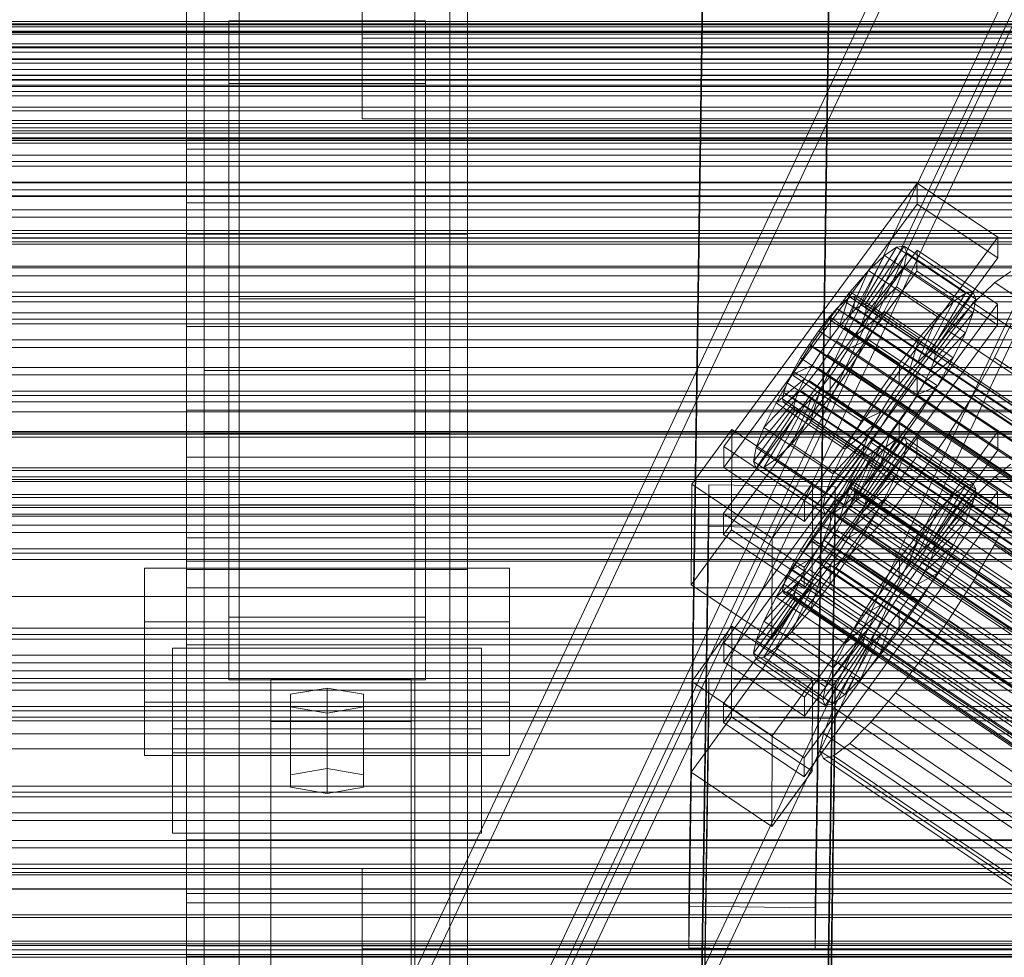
# Model space of a CAD drawing. Header units: millimetres. Extents: x -2233 to 61924, y -68080 to 6847.
# Tile 270 of 656: x -474 to -334, y -33150 to -33016. Entities that reach past the tile are written whole.
import ezdxf

# ---------------------------------------------------------------- set-up
doc = ezdxf.new("R2010")
doc.units = ezdxf.units.MM
for name, color, linetype, lineweight in [('frontal_C01', 7, 'Continuous', 0), ('frontal_C02', 7, 'Continuous', 0), ('frontal_C03', 7, 'Continuous', 0), ('frontal_C03-dry', 7, 'Continuous', 0), ('frontal_dosificador', 7, 'Continuous', 0), ('frontal_secador', 7, 'Continuous', 0)]:
    doc.layers.add(name, color=color, linetype=linetype, lineweight=lineweight)

msp = doc.modelspace()

# ---------------------------------------------------------------- linework, layer by layer
at = {"layer": 'frontal_C01'}
for p, q in [((-439.114, -33197.732), (-299.114, -32899.212)), ((-439.114, -33202.046), (-299.114, -32903.526)), ((-280.886, -32907.139), (-420.886, -33205.659)), ((-420.886, -33209.973), (-280.886, -32911.453)), ((-439.114, -33238.175), (-299.114, -32939.655)), ((-439.114, -33242.488), (-299.114, -32943.968)), ((-280.886, -32947.581), (-420.886, -33246.102)), ((-420.886, -33250.415), (-280.886, -32951.895)), ((-373.501, -33104.905), (-345.969, -33067.05)), ((-345.981, -33069.746), (-345.969, -33067.05)), ((-345.969, -33067.05), (-334.501, -33074.787)), ((-345.981, -33069.746), (-373.513, -33107.601)), ((-334.513, -33077.483), (-345.981, -33069.746)), ((-373.539, -33113.532), (-346.008, -33075.678)), ((-334.501, -33074.787), (-362.033, -33112.641)), ((-353.378, -33083.92), (-347.835, -33075.604)), ((-347.835, -33075.604), (-348.918, -33075.866)), ((-347.835, -33075.604), (-338.005, -33082.235)), ((-347.47, -33076.419), (-347.835, -33075.604)), ((-346.02, -33078.374), (-346.008, -33075.678)), ((-346.008, -33075.678), (-334.539, -33083.414)), ((-334.501, -33074.787), (-334.513, -33077.483)), ((-354.71, -33084.669), (-350.645, -33077.186)), ((-353.892, -33084.043), (-348.918, -33075.866)), ((-353.205, -33084.306), (-347.47, -33076.419)), ((-350.645, -33077.186), (-352.899, -33079.475)), ((-348.918, -33075.866), (-350.645, -33077.186)), ((-350.645, -33077.186), (-340.816, -33083.817)), ((-348.918, -33075.866), (-339.088, -33082.497)), ((-347.847, -33078.256), (-347.47, -33076.419)), ((-347.47, -33076.419), (-337.64, -33083.051)), ((-346.02, -33078.374), (-373.551, -33116.229)), ((-362.045, -33115.337), (-334.513, -33077.483)), ((-353.384, -33085.176), (-347.847, -33078.256)), ((-348.941, -33080.988), (-347.847, -33078.256)), ((-347.847, -33078.256), (-338.017, -33084.887)), ((-334.551, -33086.111), (-346.02, -33078.374)), ((-355.777, -33085.753), (-352.899, -33079.475)), ((-352.899, -33079.475), (-355.525, -33082.577)), ((-352.899, -33079.475), (-343.069, -33086.106)), ((-332.629, -33079.473), (-334.938, -33081.238)), ((-353.902, -33086.47), (-348.941, -33080.988)), ((-350.678, -33084.43), (-348.941, -33080.988)), ((-348.941, -33080.988), (-339.111, -33087.619)), ((-334.938, -33081.238), (-337.95, -33084.299)), ((-334.938, -33081.238), (-150.629, -33205.573)), ((-355.525, -33082.577), (-358.345, -33086.281)), ((-357.021, -33087.223), (-355.525, -33082.577)), ((-355.017, -33082.814), (-355.53, -33082.938)), ((-355.525, -33082.577), (-345.695, -33089.208)), ((-354.844, -33083.201), (-355.017, -33082.814)), ((-355.017, -33082.814), (-141.218, -33227.043)), ((-339.088, -33082.497), (-344.062, -33090.675)), ((-338.005, -33082.235), (-343.549, -33090.551)), ((-340.816, -33083.817), (-339.088, -33082.497)), ((-339.088, -33082.497), (-338.005, -33082.235)), ((-338.005, -33082.235), (-337.64, -33083.051)), ((-334.539, -33083.414), (-362.071, -33121.269)), ((-356.348, -33083.564), (-357.415, -33084.648)), ((-355.53, -33082.938), (-356.348, -33083.564)), ((-356.348, -33083.564), (-142.549, -33227.792)), ((-355.541, -33085.365), (-355.022, -33084.07)), ((-355.53, -33082.938), (-141.731, -33227.166)), ((-355.022, -33084.07), (-354.844, -33083.201)), ((-355.022, -33084.07), (-141.224, -33228.299)), ((-354.844, -33083.201), (-141.045, -33227.429)), ((-354.71, -33084.669), (-353.892, -33084.043)), ((-353.892, -33084.043), (-353.378, -33083.92)), ((-344.062, -33090.675), (-353.892, -33084.043)), ((-343.549, -33090.551), (-353.378, -33083.92)), ((-353.378, -33083.92), (-353.205, -33084.306)), ((-340.816, -33083.817), (-344.88, -33091.3)), ((-337.64, -33083.051), (-343.376, -33090.937)), ((-343.069, -33086.106), (-340.816, -33083.817)), ((-337.64, -33083.051), (-338.017, -33084.887)), ((-334.539, -33083.414), (-334.551, -33086.111)), ((-357.415, -33084.648), (-358.659, -33086.117)), ((-357.415, -33084.648), (-143.617, -33228.876)), ((-356.363, -33086.995), (-355.541, -33085.365)), ((-355.777, -33085.753), (-354.71, -33084.669)), ((-355.541, -33085.365), (-141.742, -33229.593)), ((-354.725, -33088.1), (-350.678, -33084.43)), ((-344.88, -33091.3), (-354.71, -33084.669)), ((-353.384, -33085.176), (-353.902, -33086.47)), ((-353.205, -33084.306), (-353.384, -33085.176)), ((-343.554, -33091.807), (-353.384, -33085.176)), ((-343.376, -33090.937), (-353.205, -33084.306)), ((-352.938, -33088.348), (-350.678, -33084.43)), ((-350.678, -33084.43), (-340.848, -33091.062)), ((-338.017, -33084.887), (-343.554, -33091.807)), ((-337.95, -33084.299), (-341.461, -33088.446)), ((-338.017, -33084.887), (-339.111, -33087.619)), ((-337.95, -33084.299), (-153.641, -33208.633)), ((-362.083, -33123.965), (-334.551, -33086.111)), ((-358.345, -33086.281), (-361.166, -33090.333)), ((-358.659, -33086.117), (-359.995, -33087.872)), ((-358.659, -33086.117), (-144.861, -33230.346)), ((-358.345, -33086.281), (-358.357, -33088.977)), ((-348.515, -33092.912), (-358.345, -33086.281)), ((-357.434, -33088.851), (-356.363, -33086.995)), ((-357.021, -33087.223), (-355.777, -33085.753)), ((-356.363, -33086.995), (-142.565, -33231.223)), ((-345.947, -33092.384), (-355.777, -33085.753)), ((-353.902, -33086.47), (-354.725, -33088.1)), ((-344.073, -33093.101), (-353.902, -33086.47)), ((-343.069, -33086.106), (-345.947, -33092.384)), ((-345.695, -33089.208), (-343.069, -33086.106)), ((-334.981, -33090.923), (-332.659, -33086.321)), ((-359.995, -33087.872), (-361.332, -33089.791)), ((-146.196, -33232.1), (-359.995, -33087.872)), ((-358.357, -33088.977), (-357.021, -33087.223)), ((-347.191, -33093.854), (-357.021, -33087.223)), ((-354.725, -33088.1), (-355.796, -33089.956)), ((-355.796, -33089.956), (-352.938, -33088.348)), ((-355.569, -33092.473), (-352.938, -33088.348)), ((-344.895, -33094.732), (-354.725, -33088.1)), ((-352.938, -33088.348), (-343.108, -33094.979)), ((-341.461, -33088.446), (-345.231, -33093.397)), ((-339.111, -33087.619), (-344.073, -33093.101)), ((-341.461, -33088.446), (-157.152, -33212.78)), ((-339.111, -33087.619), (-340.848, -33091.062)), ((-361.332, -33089.791), (-362.578, -33091.746)), ((-361.332, -33089.791), (-147.533, -33234.02)), ((-359.693, -33090.897), (-358.357, -33088.977)), ((-358.68, -33090.805), (-357.434, -33088.851)), ((-358.357, -33088.977), (-348.527, -33095.608)), ((-357.434, -33088.851), (-143.635, -33233.079)), ((-348.515, -33092.912), (-345.695, -33089.208)), ((-345.695, -33089.208), (-347.191, -33093.854)), ((-361.166, -33090.333), (-363.797, -33094.459)), ((-359.693, -33090.897), (-361.166, -33090.333)), ((-361.166, -33090.333), (-351.336, -33096.965)), ((-360.939, -33092.851), (-359.693, -33090.897)), ((-360.017, -33092.725), (-358.68, -33090.805)), ((-349.863, -33097.528), (-359.693, -33090.897)), ((-358.68, -33090.805), (-144.881, -33235.033)), ((-355.796, -33089.956), (-357.042, -33091.91)), ((-345.966, -33096.587), (-355.796, -33089.956)), ((-340.848, -33091.062), (-344.895, -33094.732)), ((-344.062, -33090.675), (-344.88, -33091.3)), ((-343.549, -33090.551), (-344.062, -33090.675)), ((-343.554, -33091.807), (-343.376, -33090.937)), ((-343.376, -33090.937), (-343.549, -33090.551)), ((-340.848, -33091.062), (-343.108, -33094.979)), ((-338.003, -33096.16), (-334.981, -33090.923)), ((-334.981, -33090.923), (-150.672, -33215.258)), ((-362.578, -33091.746), (-363.648, -33093.601)), ((-362.578, -33091.746), (-148.779, -33235.974)), ((-358.39, -33096.526), (-355.569, -33092.473)), ((-357.042, -33091.91), (-358.378, -33093.83)), ((-357.042, -33091.91), (-355.569, -33092.473)), ((-347.212, -33098.541), (-357.042, -33091.91)), ((-355.569, -33092.473), (-345.739, -33099.105)), ((-345.947, -33092.384), (-347.191, -33093.854)), ((-344.88, -33091.3), (-345.947, -33092.384)), ((-344.073, -33093.101), (-343.554, -33091.807)), ((-363.648, -33093.601), (-364.471, -33095.232)), ((-360.939, -33092.851), (-363.797, -33094.459)), ((-363.648, -33093.601), (-149.85, -33237.829)), ((-362.01, -33094.706), (-360.939, -33092.851)), ((-361.352, -33094.479), (-360.017, -33092.725)), ((-351.109, -33099.482), (-360.939, -33092.851)), ((-360.017, -33092.725), (-146.218, -33236.953)), ((-358.378, -33093.83), (-359.714, -33095.584)), ((-358.378, -33093.83), (-358.39, -33096.526)), ((-348.548, -33100.461), (-358.378, -33093.83)), ((-351.336, -33096.965), (-348.515, -33092.912)), ((-345.231, -33093.397), (-349.002, -33098.815)), ((-348.527, -33095.608), (-348.515, -33092.912)), ((-347.191, -33093.854), (-348.527, -33095.608)), ((-160.922, -33217.731), (-345.231, -33093.397)), ((-344.895, -33094.732), (-344.073, -33093.101)), ((-363.797, -33094.459), (-366.057, -33098.376)), ((-362.01, -33094.706), (-366.057, -33098.376)), ((-364.471, -33095.232), (-364.989, -33096.526)), ((-364.471, -33095.232), (-150.672, -33239.46)), ((-363.797, -33094.459), (-353.967, -33101.09)), ((-362.833, -33096.337), (-362.01, -33094.706)), ((-362.596, -33095.948), (-361.352, -33094.479)), ((-352.18, -33101.338), (-362.01, -33094.706)), ((-361.352, -33094.479), (-147.554, -33238.707)), ((-345.966, -33096.587), (-344.895, -33094.732)), ((-343.108, -33094.979), (-345.966, -33096.587)), ((-343.108, -33094.979), (-345.739, -33099.105)), ((-362.833, -33096.337), (-367.794, -33101.819)), ((-364.989, -33096.526), (-365.168, -33097.396)), ((-364.989, -33096.526), (-151.191, -33240.754)), ((-363.664, -33097.033), (-362.596, -33095.948)), ((-363.351, -33097.631), (-362.833, -33096.337)), ((-353.003, -33102.968), (-362.833, -33096.337)), ((-362.596, -33095.948), (-148.798, -33240.177)), ((-359.714, -33095.584), (-361.21, -33100.23)), ((-361.21, -33100.23), (-358.39, -33096.526)), ((-359.714, -33095.584), (-360.958, -33097.054)), ((-349.884, -33102.215), (-359.714, -33095.584)), ((-358.39, -33096.526), (-348.56, -33103.157)), ((-348.527, -33095.608), (-349.863, -33097.528)), ((-347.212, -33098.541), (-345.966, -33096.587)), ((-341.52, -33101.675), (-338.003, -33096.16)), ((-338.003, -33096.16), (-153.694, -33220.495)), ((-363.351, -33097.631), (-368.888, -33104.551)), ((-362.025, -33098.138), (-366.09, -33105.621)), ((-365.168, -33097.396), (-364.995, -33097.782)), ((-365.168, -33097.396), (-151.369, -33241.624)), ((-364.995, -33097.782), (-364.482, -33097.658)), ((-364.995, -33097.782), (-151.196, -33242.01)), ((-364.482, -33097.658), (-363.664, -33097.033)), ((-364.482, -33097.658), (-150.683, -33241.887)), ((-360.958, -33097.054), (-363.836, -33103.332)), ((-363.664, -33097.033), (-149.865, -33241.261)), ((-363.53, -33098.501), (-363.351, -33097.631)), ((-353.521, -33104.262), (-363.351, -33097.631)), ((-362.025, -33098.138), (-362.843, -33098.763)), ((-360.958, -33097.054), (-362.025, -33098.138)), ((-352.196, -33104.769), (-362.025, -33098.138)), ((-351.128, -33103.685), (-360.958, -33097.054)), ((-353.967, -33101.09), (-351.336, -33096.965)), ((-351.336, -33096.965), (-349.863, -33097.528)), ((-349.863, -33097.528), (-351.109, -33099.482)), ((-363.53, -33098.501), (-369.265, -33106.387)), ((-363.357, -33098.887), (-368.9, -33107.203)), ((-362.843, -33098.763), (-367.817, -33106.941)), ((-366.057, -33098.376), (-367.794, -33101.819)), ((-366.057, -33098.376), (-356.228, -33105.008)), ((-363.357, -33098.887), (-363.53, -33098.501)), ((-353.7, -33105.132), (-363.53, -33098.501)), ((-362.843, -33098.763), (-363.357, -33098.887)), ((-353.527, -33105.518), (-363.357, -33098.887)), ((-353.014, -33105.395), (-362.843, -33098.763)), ((-353.967, -33101.09), (-351.109, -33099.482)), ((-349.002, -33098.815), (-352.519, -33104.33)), ((-351.109, -33099.482), (-352.18, -33101.338)), ((-349.002, -33098.815), (-164.693, -33223.149)), ((-345.739, -33099.105), (-348.56, -33103.157)), ((-348.548, -33100.461), (-347.212, -33098.541)), ((-345.739, -33099.105), (-347.212, -33098.541)), ((-363.836, -33103.332), (-361.21, -33100.23)), ((-361.21, -33100.23), (-351.38, -33106.861)), ((-349.884, -33102.215), (-348.548, -33100.461)), ((-348.56, -33103.157), (-348.548, -33100.461)), ((-367.794, -33101.819), (-368.888, -33104.551)), ((-367.794, -33101.819), (-357.964, -33108.45)), ((-356.228, -33105.008), (-353.967, -33101.09)), ((-356.228, -33105.008), (-352.18, -33101.338)), ((-352.18, -33101.338), (-353.003, -33102.968)), ((-351.38, -33106.861), (-349.884, -33102.215)), ((-351.128, -33103.685), (-349.884, -33102.215)), ((-345.291, -33107.093), (-341.52, -33101.675)), ((-341.52, -33101.675), (-157.211, -33226.01)), ((-378.086, -33110.405), (-372.35, -33102.519)), ((-372.408, -33115.46), (-372.35, -33102.519)), ((-372.35, -33102.519), (-360.882, -33110.255)), ((-366.09, -33105.621), (-363.836, -33103.332)), ((-363.836, -33103.332), (-354.006, -33109.963)), ((-357.964, -33108.45), (-353.003, -33102.968)), ((-354.006, -33109.963), (-351.128, -33103.685)), ((-353.003, -33102.968), (-353.521, -33104.262)), ((-352.196, -33104.769), (-351.128, -33103.685)), ((-348.56, -33103.157), (-351.38, -33106.861)), ((-373.501, -33104.905), (-373.513, -33107.601)), ((-362.033, -33112.641), (-373.501, -33104.905)), ((-368.888, -33104.551), (-369.265, -33106.387)), ((-368.888, -33104.551), (-359.058, -33111.182)), ((-359.436, -33113.019), (-353.7, -33105.132)), ((-359.058, -33111.182), (-353.521, -33104.262)), ((-357.964, -33108.45), (-356.228, -33105.008)), ((-356.26, -33112.252), (-352.196, -33104.769)), ((-352.519, -33104.33), (-355.541, -33109.567)), ((-353.521, -33104.262), (-353.7, -33105.132)), ((-353.7, -33105.132), (-353.527, -33105.518)), ((-353.014, -33105.395), (-352.196, -33104.769)), ((-352.519, -33104.33), (-168.21, -33228.665)), ((-369.265, -33106.387), (-368.9, -33107.203)), ((-369.265, -33106.387), (-359.436, -33113.019)), ((-367.817, -33106.941), (-366.09, -33105.621)), ((-366.09, -33105.621), (-356.26, -33112.252)), ((-359.07, -33113.834), (-353.527, -33105.518)), ((-357.987, -33113.572), (-353.014, -33105.395)), ((-353.527, -33105.518), (-353.014, -33105.395)), ((-373.513, -33107.601), (-362.045, -33115.337)), ((-368.9, -33107.203), (-367.817, -33106.941)), ((-368.9, -33107.203), (-359.07, -33113.834)), ((-367.817, -33106.941), (-357.987, -33113.572)), ((-351.38, -33106.861), (-354.006, -33109.963)), ((-349.061, -33112.044), (-345.291, -33107.093)), ((-345.291, -33107.093), (-160.982, -33231.428)), ((-359.058, -33111.182), (-357.964, -33108.45)), ((-378.512, -33305.149), (-375.644, -33110.039)), ((-378.086, -33110.405), (-378.143, -33123.346)), ((-366.618, -33118.141), (-378.086, -33110.405)), ((-375.644, -33115.431), (-375.644, -33110.039)), ((-375.644, -33110.039), (-357.646, -33110.284)), ((-360.882, -33110.255), (-366.618, -33118.141)), ((-360.882, -33110.255), (-360.939, -33123.197)), ((-357.646, -33110.284), (-360.514, -33305.395)), ((-355.541, -33109.567), (-357.863, -33114.168)), ((-357.646, -33110.284), (-357.646, -33115.677)), ((-354.006, -33109.963), (-356.26, -33112.252)), ((-355.541, -33109.567), (-171.232, -33233.902)), ((-359.436, -33113.019), (-359.058, -33111.182)), ((-356.26, -33112.252), (-357.987, -33113.572)), ((-352.572, -33116.191), (-349.061, -33112.044)), ((-349.061, -33112.044), (-164.752, -33236.379)), ((-373.539, -33113.532), (-373.551, -33116.229)), ((-362.071, -33121.269), (-373.539, -33113.532)), ((-362.045, -33115.337), (-362.033, -33112.641)), ((-359.07, -33113.834), (-359.436, -33113.019)), ((-357.987, -33113.572), (-359.07, -33113.834)), ((-357.863, -33114.168), (-359.326, -33117.821)), ((-357.863, -33114.168), (-173.554, -33238.503)), ((-378.512, -33310.542), (-375.644, -33115.431)), ((-372.408, -33115.46), (-378.143, -33123.346)), ((-357.646, -33115.677), (-375.644, -33115.431)), ((-373.551, -33116.229), (-362.083, -33123.965)), ((-360.939, -33123.197), (-372.408, -33115.46)), ((-360.514, -33310.787), (-357.646, -33115.677)), ((-355.584, -33119.252), (-352.572, -33116.191)), ((-352.572, -33116.191), (-168.263, -33240.526)), ((-359.326, -33117.821), (-359.83, -33120.276)), ((-359.326, -33117.821), (-175.016, -33242.156)), ((-366.675, -33131.083), (-366.618, -33118.141)), ((-357.893, -33121.017), (-355.584, -33119.252)), ((-355.584, -33119.252), (-171.275, -33243.586)), ((-359.83, -33120.276), (-359.341, -33121.366)), ((-359.83, -33120.276), (-175.521, -33244.611)), ((-362.083, -33123.965), (-362.071, -33121.269)), ((-359.341, -33121.366), (-357.893, -33121.017)), ((-359.341, -33121.366), (-175.032, -33245.701)), ((-357.893, -33121.017), (-173.584, -33245.351)), ((-378.143, -33123.346), (-366.675, -33131.083)), ((-366.675, -33131.083), (-360.939, -33123.197))]:
    msp.add_line(p, q, dxfattribs=at)
at = {"layer": 'frontal_C02'}
for p, q in [((-447.5, -33066.111), (-447.5, -32884.747)), ((-412.5, -32884.747), (-412.5, -33066.111)), ((-450, -33046.718), (-450, -32887.261)), ((-410, -32887.261), (-410, -33046.718)), ((-447.5, -33075.053), (-447.5, -32893.688)), ((-412.5, -33075.053), (-412.5, -32893.688)), ((-450, -33094.446), (-450, -32934.988)), ((-410, -33094.446), (-410, -32934.988)), ((-378.512, -33142.405), (-375.644, -32949)), ((-357.646, -32949.243), (-360.514, -33142.648)), ((-378.512, -33148.366), (-375.644, -32954.961)), ((-360.514, -33148.609), (-357.646, -32955.204)), ((-450, -33329.126), (-450, -32971.464)), ((-410, -32971.464), (-410, -33329.126)), ((-442.5, -32975.875), (-442.5, -33055.902)), ((-417.5, -33055.902), (-417.5, -32975.875)), ((-442.5, -33516.139), (-442.5, -32977.112)), ((-417.5, -32977.112), (-417.5, -33516.139)), ((-447.5, -33167.449), (-447.5, -32986.084)), ((-412.5, -32986.084), (-412.5, -33167.449)), ((-447.5, -33176.39), (-447.5, -32995.026)), ((-412.5, -33176.39), (-412.5, -32995.026)), ((-442.5, -33543.024), (-442.5, -33003.998)), ((-425, -33018.802), (-425, -33003.661)), ((-417.5, -33543.024), (-417.5, -33003.998)), ((-442.5, -33005.235), (-442.5, -33085.262)), ((-417.5, -33005.235), (-417.5, -33085.262)), ((-450, -33367.308), (-450, -33009.646)), ((-410, -33367.308), (-410, -33009.646)), ((-425, -33015.116), (-425, -33030.257)), ((-444, -33025.248), (-444, -33016.306)), ((-444, -33016.306), (-416, -33016.306)), ((-444, -33101.233), (-444, -33016.306)), ((-416, -33016.306), (-416, -33025.248)), ((-416, -33016.306), (-416, -33101.233)), ((425, -33018.802), (-425, -33018.802)), ((-425, -33018.802), (-425, -33030.257)), ((-416, -33025.248), (-444, -33025.248)), ((-444, -33025.248), (-444, -33110.175)), ((-416, -33110.175), (-416, -33025.248)), ((-450, -33034.611), (-450, -33025.67)), ((-450, -33025.67), (-310, -33025.67)), ((-450, -33033.306), (-450, -33025.67)), ((-425, -33030.257), (425, -33030.257)), ((-310, -33033.306), (-450, -33033.306)), ((-450, -33033.306), (-450, -33042.247)), ((-310, -33034.611), (-450, -33034.611)), ((-450, -33034.611), (-450, -33042.247)), ((-373.501, -33076.962), (-345.969, -33039.44)), ((-345.981, -33042.42), (-345.969, -33039.44)), ((-345.969, -33039.44), (-334.501, -33047.109)), ((-450, -33042.247), (-310, -33042.247)), ((-345.981, -33042.42), (-373.513, -33079.943)), ((-334.513, -33050.089), (-345.981, -33042.42)), ((-410, -33046.718), (-450, -33046.718)), ((-450, -33046.718), (-450, -33094.446)), ((-450, -33148.056), (-450, -33046.718)), ((-410, -33094.446), (-410, -33046.718)), ((-410, -33046.718), (-410, -33148.056)), ((-334.501, -33047.109), (-362.033, -33084.631)), ((-334.501, -33047.109), (-334.513, -33050.089)), ((-373.539, -33086.5), (-346.008, -33048.977)), ((-353.892, -33056.792), (-348.918, -33048.532)), ((-353.378, -33056.736), (-347.835, -33048.414)), ((-348.918, -33048.532), (-350.645, -33049.719)), ((-347.835, -33048.414), (-348.918, -33048.532)), ((-348.918, -33048.532), (-339.088, -33055.105)), ((-347.835, -33048.414), (-338.005, -33054.987)), ((-347.47, -33049.373), (-347.835, -33048.414)), ((-346.02, -33051.958), (-346.008, -33048.977)), ((-346.008, -33048.977), (-334.539, -33056.647)), ((-362.045, -33087.612), (-334.513, -33050.089)), ((-354.71, -33057.354), (-350.645, -33049.719)), ((-353.205, -33057.191), (-347.47, -33049.373)), ((-350.645, -33049.719), (-352.899, -33051.895)), ((-350.645, -33049.719), (-340.816, -33056.293)), ((-347.847, -33051.345), (-347.47, -33049.373)), ((-347.47, -33049.373), (-337.64, -33055.947)), ((-346.02, -33051.958), (-373.551, -33089.48)), ((-355.777, -33058.385), (-352.899, -33051.895)), ((-352.899, -33051.895), (-355.525, -33054.912)), ((-353.384, -33058.125), (-347.847, -33051.345)), ((-352.899, -33051.895), (-343.069, -33058.469)), ((-348.941, -33054.195), (-347.847, -33051.345)), ((-347.847, -33051.345), (-338.017, -33057.919)), ((-334.551, -33059.627), (-346.02, -33051.958)), ((-332.629, -33052.01), (-334.938, -33053.598)), ((-353.902, -33059.474), (-348.941, -33054.195)), ((-350.678, -33057.728), (-348.941, -33054.195)), ((-348.941, -33054.195), (-339.111, -33060.768)), ((-334.938, -33053.598), (-337.95, -33056.507)), ((-334.938, -33053.598), (-150.629, -33176.852)), ((-417.5, -33055.902), (-442.5, -33055.902)), ((-442.5, -33055.902), (-442.5, -33085.262)), ((-417.5, -33085.262), (-417.5, -33055.902)), ((-355.525, -33054.912), (-358.345, -33058.563)), ((-357.021, -33059.814), (-355.525, -33054.912)), ((-355.53, -33055.696), (-356.348, -33056.259)), ((-355.017, -33055.64), (-355.53, -33055.696)), ((-355.53, -33055.696), (-141.731, -33198.672)), ((-355.525, -33054.912), (-345.695, -33061.485)), ((-355.022, -33057.029), (-354.844, -33056.095)), ((-354.844, -33056.095), (-355.017, -33055.64)), ((-355.017, -33055.64), (-141.218, -33198.616)), ((-354.844, -33056.095), (-141.045, -33199.07)), ((-339.088, -33055.105), (-344.062, -33063.366)), ((-338.005, -33054.987), (-343.549, -33063.31)), ((-337.64, -33055.947), (-343.376, -33063.764)), ((-340.816, -33056.293), (-339.088, -33055.105)), ((-339.088, -33055.105), (-338.005, -33054.987)), ((-337.64, -33055.947), (-338.017, -33057.919)), ((-338.005, -33054.987), (-337.64, -33055.947)), ((-334.539, -33056.647), (-362.071, -33094.169)), ((-357.415, -33057.29), (-358.659, -33058.719)), ((-356.348, -33056.259), (-357.415, -33057.29)), ((-357.415, -33057.29), (-143.617, -33200.265)), ((-356.348, -33056.259), (-142.549, -33199.234)), ((-355.777, -33058.385), (-354.71, -33057.354)), ((-355.541, -33058.379), (-355.022, -33057.029)), ((-355.022, -33057.029), (-141.224, -33200.004)), ((-354.71, -33057.354), (-353.892, -33056.792)), ((-344.88, -33063.928), (-354.71, -33057.354)), ((-353.892, -33056.792), (-353.378, -33056.736)), ((-344.062, -33063.366), (-353.892, -33056.792)), ((-353.205, -33057.191), (-353.384, -33058.125)), ((-343.549, -33063.31), (-353.378, -33056.736)), ((-353.378, -33056.736), (-353.205, -33057.191)), ((-343.376, -33063.764), (-353.205, -33057.191)), ((-340.816, -33056.293), (-344.88, -33063.928)), ((-343.069, -33058.469), (-340.816, -33056.293)), ((-337.95, -33056.507), (-341.461, -33060.539)), ((-337.95, -33056.507), (-153.641, -33179.761)), ((-334.539, -33056.647), (-334.551, -33059.627)), ((-358.345, -33058.563), (-361.166, -33062.6)), ((-358.659, -33058.719), (-359.995, -33060.448)), ((-358.659, -33058.719), (-144.861, -33201.694)), ((-358.345, -33058.563), (-358.357, -33061.544)), ((-348.515, -33065.137), (-358.345, -33058.563)), ((-357.021, -33059.814), (-355.777, -33058.385)), ((-356.363, -33060.052), (-355.541, -33058.379)), ((-345.947, -33064.959), (-355.777, -33058.385)), ((-355.541, -33058.379), (-141.742, -33201.354)), ((-354.725, -33061.148), (-350.678, -33057.728)), ((-353.384, -33058.125), (-353.902, -33059.474)), ((-343.554, -33064.698), (-353.384, -33058.125)), ((-352.938, -33061.704), (-350.678, -33057.728)), ((-350.678, -33057.728), (-340.848, -33064.302)), ((-343.069, -33058.469), (-345.947, -33064.959)), ((-345.695, -33061.485), (-343.069, -33058.469)), ((-338.017, -33057.919), (-343.554, -33064.698)), ((-338.017, -33057.919), (-339.111, -33060.768)), ((-450, -33071.77), (-450, -33059.848)), ((-450, -33059.848), (450, -33059.848)), ((-450, -33093.257), (-450, -33059.848)), ((-362.083, -33097.149), (-334.551, -33059.627)), ((-358.357, -33061.544), (-357.021, -33059.814)), ((-357.434, -33061.936), (-356.363, -33060.052)), ((-347.191, -33066.388), (-357.021, -33059.814)), ((-356.363, -33060.052), (-142.565, -33203.028)), ((-353.902, -33059.474), (-354.725, -33061.148)), ((-344.073, -33066.048), (-353.902, -33059.474)), ((-334.981, -33064.304), (-332.659, -33059.581)), ((-359.995, -33060.448), (-361.332, -33062.36)), ((-146.196, -33203.423), (-359.995, -33060.448)), ((-359.693, -33063.456), (-358.357, -33061.544)), ((-358.357, -33061.544), (-348.527, -33068.117)), ((-354.725, -33061.148), (-355.796, -33063.031)), ((-355.796, -33063.031), (-352.938, -33061.704)), ((-355.569, -33065.852), (-352.938, -33061.704)), ((-344.895, -33067.722), (-354.725, -33061.148)), ((-352.938, -33061.704), (-343.108, -33068.278)), ((-348.515, -33065.137), (-345.695, -33061.485)), ((-345.695, -33061.485), (-347.191, -33066.388)), ((-341.461, -33060.539), (-345.231, -33065.42)), ((-339.111, -33060.768), (-344.073, -33066.048)), ((-341.461, -33060.539), (-157.152, -33183.794)), ((-339.111, -33060.768), (-340.848, -33064.302)), ((-361.166, -33062.6), (-363.797, -33066.748)), ((-361.332, -33062.36), (-362.578, -33064.325)), ((-361.332, -33062.36), (-147.533, -33205.336)), ((-359.693, -33063.456), (-361.166, -33062.6)), ((-361.166, -33062.6), (-351.336, -33069.174)), ((-358.68, -33063.901), (-357.434, -33061.936)), ((-357.434, -33061.936), (-143.635, -33204.911)), ((-355.796, -33063.031), (-357.042, -33064.996)), ((-345.966, -33069.605), (-355.796, -33063.031)), ((-362.578, -33064.325), (-363.648, -33066.209)), ((-362.578, -33064.325), (-148.779, -33207.3)), ((-360.939, -33065.421), (-359.693, -33063.456)), ((-360.017, -33065.813), (-358.68, -33063.901)), ((-349.863, -33070.03), (-359.693, -33063.456)), ((-358.68, -33063.901), (-144.881, -33206.876)), ((-344.88, -33063.928), (-345.947, -33064.959)), ((-340.848, -33064.302), (-344.895, -33067.722)), ((-344.062, -33063.366), (-344.88, -33063.928)), ((-343.549, -33063.31), (-344.062, -33063.366)), ((-343.554, -33064.698), (-343.376, -33063.764)), ((-343.376, -33063.764), (-343.549, -33063.31)), ((-340.848, -33064.302), (-343.108, -33068.278)), ((-338.003, -33069.619), (-334.981, -33064.304)), ((-334.981, -33064.304), (-150.672, -33187.559)), ((-360.939, -33065.421), (-363.797, -33066.748)), ((-362.01, -33067.304), (-360.939, -33065.421)), ((-361.352, -33067.542), (-360.017, -33065.813)), ((-351.109, -33071.994), (-360.939, -33065.421)), ((-360.017, -33065.813), (-146.218, -33208.788)), ((-358.39, -33069.889), (-355.569, -33065.852)), ((-357.042, -33064.996), (-358.378, -33066.909)), ((-357.042, -33064.996), (-355.569, -33065.852)), ((-347.212, -33071.57), (-357.042, -33064.996)), ((-355.569, -33065.852), (-345.739, -33072.426)), ((-351.336, -33069.174), (-348.515, -33065.137)), ((-345.231, -33065.42), (-349.002, -33070.817)), ((-348.527, -33068.117), (-348.515, -33065.137)), ((-345.947, -33064.959), (-347.191, -33066.388)), ((-160.922, -33188.675), (-345.231, -33065.42)), ((-344.073, -33066.048), (-343.554, -33064.698)), ((-412.5, -33066.111), (-447.5, -33066.111)), ((-447.5, -33066.111), (-447.5, -33075.053)), ((-412.5, -33075.053), (-412.5, -33066.111)), ((-363.797, -33066.748), (-366.057, -33070.724)), ((-362.01, -33067.304), (-366.057, -33070.724)), ((-363.648, -33066.209), (-364.471, -33067.882)), ((-363.797, -33066.748), (-353.967, -33073.322)), ((-363.648, -33066.209), (-149.85, -33209.184)), ((-362.833, -33068.978), (-362.01, -33067.304)), ((-352.18, -33073.878), (-362.01, -33067.304)), ((-358.378, -33066.909), (-359.714, -33068.638)), ((-358.378, -33066.909), (-358.39, -33069.889)), ((-348.548, -33073.482), (-358.378, -33066.909)), ((-347.191, -33066.388), (-348.527, -33068.117)), ((-344.895, -33067.722), (-344.073, -33066.048)), ((-364.471, -33067.882), (-364.989, -33069.232)), ((-364.471, -33067.882), (-150.672, -33210.857)), ((-362.596, -33068.971), (-361.352, -33067.542)), ((-361.352, -33067.542), (-147.554, -33210.518)), ((-359.714, -33068.638), (-361.21, -33073.54)), ((-359.714, -33068.638), (-360.958, -33070.067)), ((-349.884, -33075.212), (-359.714, -33068.638)), ((-348.527, -33068.117), (-349.863, -33070.03)), ((-345.966, -33069.605), (-344.895, -33067.722)), ((-343.108, -33068.278), (-345.966, -33069.605)), ((-343.108, -33068.278), (-345.739, -33072.426)), ((-362.833, -33068.978), (-367.794, -33074.257)), ((-364.989, -33069.232), (-365.168, -33070.166)), ((-365.168, -33070.166), (-364.995, -33070.62)), ((-365.168, -33070.166), (-151.369, -33213.141)), ((-364.989, -33069.232), (-151.191, -33212.207)), ((-364.482, -33070.565), (-363.664, -33070.002)), ((-360.958, -33070.067), (-363.836, -33076.557)), ((-363.664, -33070.002), (-362.596, -33068.971)), ((-363.664, -33070.002), (-149.865, -33212.977)), ((-363.351, -33070.328), (-362.833, -33068.978)), ((-353.003, -33075.551), (-362.833, -33068.978)), ((-362.596, -33068.971), (-148.798, -33211.947)), ((-360.958, -33070.067), (-362.025, -33071.098)), ((-361.21, -33073.54), (-358.39, -33069.889)), ((-351.128, -33076.64), (-360.958, -33070.067)), ((-358.39, -33069.889), (-348.56, -33076.463)), ((-353.967, -33073.322), (-351.336, -33069.174)), ((-351.336, -33069.174), (-349.863, -33070.03)), ((-349.863, -33070.03), (-351.109, -33071.994)), ((-347.212, -33071.57), (-345.966, -33069.605)), ((-341.52, -33075.164), (-338.003, -33069.619)), ((-338.003, -33069.619), (-153.694, -33192.874)), ((-363.53, -33071.262), (-369.265, -33079.079)), ((-363.351, -33070.328), (-368.888, -33077.107)), ((-366.057, -33070.724), (-367.794, -33074.257)), ((-362.025, -33071.098), (-366.09, -33078.733)), ((-366.057, -33070.724), (-356.228, -33077.298)), ((-364.995, -33070.62), (-364.482, -33070.565)), ((-364.995, -33070.62), (-151.196, -33213.596)), ((-364.482, -33070.565), (-150.683, -33213.54)), ((-363.53, -33071.262), (-363.351, -33070.328)), ((-363.357, -33071.716), (-363.53, -33071.262)), ((-353.7, -33077.835), (-363.53, -33071.262)), ((-353.521, -33076.901), (-363.351, -33070.328)), ((-362.025, -33071.098), (-362.843, -33071.66)), ((-352.196, -33077.671), (-362.025, -33071.098)), ((-349.002, -33070.817), (-352.519, -33076.362)), ((-349.002, -33070.817), (-164.693, -33194.072)), ((-348.548, -33073.482), (-347.212, -33071.57)), ((-345.739, -33072.426), (-347.212, -33071.57)), ((450, -33071.77), (-450, -33071.77)), ((-450, -33071.77), (-450, -33105.18)), ((-363.357, -33071.716), (-368.9, -33080.038)), ((-362.843, -33071.66), (-367.817, -33079.92)), ((-362.843, -33071.66), (-363.357, -33071.716)), ((-353.527, -33078.29), (-363.357, -33071.716)), ((-353.014, -33078.234), (-362.843, -33071.66)), ((-353.967, -33073.322), (-351.109, -33071.994)), ((-351.109, -33071.994), (-352.18, -33073.878)), ((-345.739, -33072.426), (-348.56, -33076.463)), ((-367.794, -33074.257), (-368.888, -33077.107)), ((-367.794, -33074.257), (-357.964, -33080.831)), ((-363.836, -33076.557), (-361.21, -33073.54)), ((-361.21, -33073.54), (-351.38, -33080.114)), ((-356.228, -33077.298), (-353.967, -33073.322)), ((-356.228, -33077.298), (-352.18, -33073.878)), ((-352.18, -33073.878), (-353.003, -33075.551)), ((-349.884, -33075.212), (-348.548, -33073.482)), ((-348.56, -33076.463), (-348.548, -33073.482)), ((-447.5, -33075.053), (-412.5, -33075.053)), ((-378.086, -33082.322), (-372.35, -33074.505)), ((-372.408, -33088.811), (-372.35, -33074.505)), ((-372.35, -33074.505), (-360.882, -33082.174)), ((-357.964, -33080.831), (-353.003, -33075.551)), ((-353.003, -33075.551), (-353.521, -33076.901)), ((-351.38, -33080.114), (-349.884, -33075.212)), ((-351.128, -33076.64), (-349.884, -33075.212)), ((-345.291, -33080.561), (-341.52, -33075.164)), ((-341.52, -33075.164), (-157.211, -33198.419)), ((-373.501, -33076.962), (-373.513, -33079.943)), ((-362.033, -33084.631), (-373.501, -33076.962)), ((-368.888, -33077.107), (-369.265, -33079.079)), ((-368.888, -33077.107), (-359.058, -33083.681)), ((-366.09, -33078.733), (-363.836, -33076.557)), ((-363.836, -33076.557), (-354.006, -33083.13)), ((-359.058, -33083.681), (-353.521, -33076.901)), ((-352.519, -33076.362), (-355.541, -33081.678)), ((-354.006, -33083.13), (-351.128, -33076.64)), ((-353.521, -33076.901), (-353.7, -33077.835)), ((-352.519, -33076.362), (-168.21, -33199.617)), ((-352.196, -33077.671), (-351.128, -33076.64)), ((-348.56, -33076.463), (-351.38, -33080.114)), ((-450, -33085.634), (-450, -33078.481)), ((-450, -33078.481), (450, -33078.481)), ((-450, -33089.936), (-450, -33078.481)), ((-359.436, -33085.652), (-353.7, -33077.835)), ((-359.07, -33086.612), (-353.527, -33078.29)), ((-357.987, -33086.494), (-353.014, -33078.234)), ((-357.964, -33080.831), (-356.228, -33077.298)), ((-356.26, -33085.306), (-352.196, -33077.671)), ((-353.7, -33077.835), (-353.527, -33078.29)), ((-353.527, -33078.29), (-353.014, -33078.234)), ((-353.014, -33078.234), (-352.196, -33077.671)), ((-373.513, -33079.943), (-362.045, -33087.612)), ((-369.265, -33079.079), (-368.9, -33080.038)), ((-369.265, -33079.079), (-359.436, -33085.652)), ((-368.9, -33080.038), (-367.817, -33079.92)), ((-368.9, -33080.038), (-359.07, -33086.612)), ((-367.817, -33079.92), (-366.09, -33078.733)), ((-367.817, -33079.92), (-357.987, -33086.494)), ((-366.09, -33078.733), (-356.26, -33085.306)), ((-359.058, -33083.681), (-357.964, -33080.831)), ((-351.38, -33080.114), (-354.006, -33083.13)), ((-349.061, -33085.442), (-345.291, -33080.561)), ((-345.291, -33080.561), (-160.982, -33203.816)), ((-378.512, -33275.795), (-375.644, -33082.39)), ((-378.086, -33082.322), (-378.143, -33096.628)), ((-366.618, -33089.991), (-378.086, -33082.322)), ((-375.644, -33088.351), (-375.644, -33082.39)), ((-375.644, -33082.39), (-357.646, -33082.633)), ((-360.882, -33082.174), (-366.618, -33089.991)), ((-360.882, -33082.174), (-360.939, -33096.48)), ((-357.646, -33082.633), (-360.514, -33276.038)), ((-355.541, -33081.678), (-357.863, -33086.401)), ((-357.646, -33082.633), (-357.646, -33088.595)), ((-355.541, -33081.678), (-171.232, -33204.932)), ((-359.436, -33085.652), (-359.058, -33083.681)), ((-354.006, -33083.13), (-356.26, -33085.306)), ((450, -33085.634), (-450, -33085.634)), ((-450, -33085.634), (-450, -33097.089)), ((-442.5, -33085.262), (-417.5, -33085.262)), ((-362.045, -33087.612), (-362.033, -33084.631)), ((-359.07, -33086.612), (-359.436, -33085.652)), ((-356.26, -33085.306), (-357.987, -33086.494)), ((-352.572, -33089.475), (-349.061, -33085.442)), ((-349.061, -33085.442), (-164.752, -33208.697)), ((-373.539, -33086.5), (-373.551, -33089.48)), ((-362.071, -33094.169), (-373.539, -33086.5)), ((-357.863, -33086.401), (-359.326, -33090.211)), ((-357.987, -33086.494), (-359.07, -33086.612)), ((-357.863, -33086.401), (-173.554, -33209.656)), ((-378.512, -33281.756), (-375.644, -33088.351)), ((-357.646, -33088.595), (-375.644, -33088.351)), ((-372.408, -33088.811), (-378.143, -33096.628)), ((-373.551, -33089.48), (-362.083, -33097.149)), ((-360.939, -33096.48), (-372.408, -33088.811)), ((-360.514, -33282), (-357.646, -33088.595)), ((-355.584, -33092.384), (-352.572, -33089.475)), ((-352.572, -33089.475), (-168.263, -33212.729)), ((450, -33089.936), (-450, -33089.936)), ((-450, -33089.936), (-450, -33097.089)), ((-366.675, -33104.297), (-366.618, -33089.991)), ((-359.326, -33090.211), (-359.83, -33092.846)), ((-359.326, -33090.211), (-175.016, -33213.465)), ((-357.893, -33093.972), (-355.584, -33092.384)), ((-355.584, -33092.384), (-171.275, -33215.639)), ((450, -33093.257), (-450, -33093.257)), ((-450, -33093.257), (-450, -33105.18)), ((-359.83, -33092.846), (-359.341, -33094.129)), ((-359.83, -33092.846), (-175.521, -33216.101)), ((-359.341, -33094.129), (-357.893, -33093.972)), ((-357.893, -33093.972), (-173.584, -33217.226)), ((-456, -33113.333), (-456, -33094.257)), ((-456, -33094.257), (-404, -33094.257)), ((-456, -33101.894), (-456, -33094.257)), ((-450, -33094.446), (-410, -33094.446)), ((-450, -33195.783), (-450, -33094.446)), ((-410, -33195.783), (-410, -33094.446)), ((-404, -33094.257), (-404, -33113.333)), ((-404, -33094.257), (-404, -33101.894)), ((-362.083, -33097.149), (-362.071, -33094.169)), ((-359.341, -33094.129), (-175.032, -33217.384)), ((-378.143, -33096.628), (-366.675, -33104.297)), ((-366.675, -33104.297), (-360.939, -33096.48)), ((-450, -33097.089), (450, -33097.089)), ((-404, -33101.894), (-456, -33101.894)), ((-456, -33101.894), (-456, -33120.969)), ((-416, -33101.233), (-444, -33101.233)), ((-444, -33101.233), (-444, -33110.175)), ((-416, -33110.175), (-416, -33101.233)), ((-404, -33120.969), (-404, -33101.894)), ((-450, -33105.18), (450, -33105.18)), ((-452, -33120.578), (-452, -33105.675)), ((-452, -33105.675), (-408, -33105.675)), ((-452, -33117.13), (-452, -33105.675)), ((-408, -33105.675), (-408, -33120.578)), ((-408, -33105.675), (-408, -33117.13)), ((-444, -33110.175), (-416, -33110.175)), ((-438, -33116.107), (-438, -33110.146)), ((-438, -33110.146), (-418, -33110.146)), ((-438, -33247.792), (-438, -33110.146)), ((-418, -33110.146), (-418, -33116.107)), ((-418, -33110.146), (-418, -33247.792)), ((-430, -33111.338), (-435.196, -33112.232)), ((-435.196, -33112.232), (-435.196, -33114.021)), ((-435.196, -33123.687), (-435.196, -33112.232)), ((-424.804, -33112.232), (-430, -33111.338)), ((-430, -33122.793), (-430, -33111.338)), ((-424.804, -33114.021), (-424.804, -33112.232)), ((-424.804, -33123.687), (-424.804, -33112.232)), ((-404, -33113.333), (-456, -33113.333)), ((-456, -33113.333), (-456, -33120.969)), ((-404, -33120.969), (-404, -33113.333)), ((-435.196, -33114.021), (-430, -33114.915)), ((-435.196, -33125.475), (-435.196, -33114.021)), ((-430, -33114.915), (-424.804, -33114.021)), ((-430, -33114.915), (-430, -33126.369)), ((-424.804, -33125.475), (-424.804, -33114.021)), ((-418, -33116.107), (-438, -33116.107)), ((-438, -33116.107), (-438, -33253.753)), ((-418, -33253.753), (-418, -33116.107)), ((-408, -33117.13), (-452, -33117.13)), ((-452, -33117.13), (-452, -33132.032)), ((-408, -33132.032), (-408, -33117.13)), ((-408, -33120.578), (-452, -33120.578)), ((-452, -33120.578), (-452, -33132.032)), ((-408, -33132.032), (-408, -33120.578)), ((-456, -33120.969), (-404, -33120.969)), ((-435.196, -33123.687), (-430, -33122.793)), ((-430, -33122.793), (-424.804, -33123.687)), ((-435.196, -33125.475), (-435.196, -33123.687)), ((-424.804, -33123.687), (-424.804, -33125.475)), ((-430, -33126.369), (-435.196, -33125.475)), ((-424.804, -33125.475), (-430, -33126.369)), ((-452, -33132.032), (-408, -33132.032)), ((-450, -33141.91), (-450, -33132.968)), ((-450, -33132.968), (-310, -33132.968)), ((-450, -33140.605), (-450, -33132.968)), ((-425, -33152.192), (-425, -33137.051)), ((-425, -33137.051), (425, -33137.051)), ((-425, -33148.506), (-425, -33137.051)), ((-310, -33140.605), (-450, -33140.605)), ((-450, -33140.605), (-450, -33149.546)), ((-310, -33141.91), (-450, -33141.91)), ((-450, -33141.91), (-450, -33149.546)), ((-360.514, -33142.648), (-378.512, -33142.405)), ((-378.512, -33142.405), (-378.512, -33148.366)), ((-360.514, -33148.609), (-360.514, -33142.648)), ((-410, -33148.056), (-450, -33148.056)), ((-450, -33148.056), (-450, -33195.783)), ((-450, -33505.718), (-450, -33148.056)), ((425, -33148.506), (-425, -33148.506)), ((-425, -33148.506), (-425, -33163.647)), ((-410, -33195.783), (-410, -33148.056)), ((-410, -33148.056), (-410, -33505.718)), ((-378.512, -33148.366), (-360.514, -33148.609)), ((-450, -33149.546), (-310, -33149.546))]:
    msp.add_line(p, q, dxfattribs=at)
at = {"layer": 'frontal_C03'}
for p, q in [((-1268, -33016.424), (1268, -33016.424)), ((-1268, -33016.742), (1268, -33016.742)), ((1250, -33016.85), (-1250, -33016.85)), ((-1268, -33017.788), (1268, -33017.788)), ((-1268, -33018.237), (1268, -33018.237)), ((1250, -33017.186), (-1250, -33017.186)), ((-1250, -33017.907), (1250, -33017.907)), ((-1268, -33019.6), (1268, -33019.6)), ((-1268, -33020.15), (1268, -33020.15)), ((1250, -33020.759), (-1250, -33020.759)), ((-1268, -33021.738), (1268, -33021.738)), ((1268, -33022.351), (-1268, -33022.351)), ((1250, -33021.817), (-1250, -33021.817)), ((-1250, -33023.243), (1250, -33023.243)), ((-1268, -33024.055), (1268, -33024.055)), ((-1268, -33024.69), (1268, -33024.69)), ((1250, -33024.124), (-1250, -33024.124)), ((1250, -33024.778), (-1250, -33024.778)), ((-1268, -33026.394), (1268, -33026.394)), ((-1250, -33025.502), (1250, -33025.502)), ((1250, -33025.659), (-1250, -33025.659)), ((-1268, -33027.007), (1268, -33027.007)), ((-1268, -33028.595), (1268, -33028.595)), ((-1268, -33029.145), (1268, -33029.145)), ((-1268, -33030.508), (1268, -33030.508)), ((-1268, -33030.957), (1268, -33030.957)), ((-1268, -33032.003), (1268, -33032.003)), ((-1268, -33032.321), (1268, -33032.321)), ((-1250, -33031.559), (1250, -33031.559)), ((-1268, -33032.978), (1268, -33032.978)), ((-1268, -33033.143), (1268, -33033.143)), ((-1268, -33033.367), (1268, -33033.367)), ((-1250, -33033.74), (1250, -33033.74)), ((1250, -33035.465), (-1250, -33035.465)), ((1250, -33036.347), (-1250, -33036.347)), ((1250, -33037), (-1250, -33037)), ((1250, -33039.308), (-1250, -33039.308)), ((-1250, -33039.385), (1250, -33039.385)), ((-1250, -33040.365), (1250, -33040.365)), ((-1250, -33041.34), (1250, -33041.34)), ((1250, -33043.217), (-1250, -33043.217)), ((1250, -33044.274), (-1250, -33044.274)), ((-1250, -33046.187), (1250, -33046.187)), ((1250, -33046.582), (-1250, -33046.582)), ((1250, -33047.235), (-1250, -33047.235)), ((-1250, -33047.784), (1250, -33047.784)), ((1250, -33048.117), (-1250, -33048.117)), ((-1250, -33051.504), (1250, -33051.504)), ((-1250, -33052.633), (1250, -33052.633)), ((-1250, -33054.971), (1250, -33054.971)), ((-1250, -33055.555), (1250, -33055.555)), ((-1250, -33056.353), (1250, -33056.353)), ((1250, -33057.923), (-1250, -33057.923)), ((1250, -33058.804), (-1250, -33058.804)), ((1250, -33059.458), (-1250, -33059.458)), ((1250, -33061.765), (-1250, -33061.765)), ((-1250, -33062.823), (1250, -33062.823)), ((1250, -33065.675), (-1250, -33065.675)), ((1250, -33066.732), (-1250, -33066.732)), ((1250, -33069.039), (-1250, -33069.039)), ((1250, -33069.693), (-1250, -33069.693)), ((1250, -33070.574), (-1250, -33070.574)), ((-1500, -33074.787), (1500, -33074.787)), ((-1500, -33075.187), (1500, -33075.187)), ((1250, -33080.381), (-1250, -33080.381)), ((1250, -33081.262), (-1250, -33081.262)), ((1250, -33081.915), (-1250, -33081.915)), ((1500, -33083.77), (-1500, -33083.77)), ((1250, -33084.223), (-1250, -33084.223)), ((-1250, -33085.28), (1250, -33085.28)), ((1500, -33086.595), (-1500, -33086.595)), ((1500, -33086.88), (-1500, -33086.88)), ((1250, -33088.132), (-1250, -33088.132)), ((1250, -33089.19), (-1250, -33089.19)), ((1250, -33091.497), (-1250, -33091.497)), ((1250, -33092.151), (-1250, -33092.151)), ((1250, -33093.032), (-1250, -33093.032)), ((-1500, -33098.289), (1500, -33098.289)), ((1250, -33102.838), (-1250, -33102.838)), ((1250, -33103.72), (-1250, -33103.72)), ((1250, -33104.373), (-1250, -33104.373)), ((1250, -33106.68), (-1250, -33106.68)), ((-1250, -33107.738), (1250, -33107.738)), ((1500, -33108.893), (-1500, -33108.893)), ((1250, -33110.59), (-1250, -33110.59)), ((1250, -33111.647), (-1250, -33111.647)), ((1250, -33113.955), (-1250, -33113.955)), ((1250, -33114.608), (-1250, -33114.608)), ((1250, -33115.49), (-1250, -33115.49)), ((-1500, -33117.876), (1500, -33117.876)), ((1250, -33125.296), (-1250, -33125.296)), ((1250, -33126.177), (-1250, -33126.177)), ((1250, -33126.831), (-1250, -33126.831)), ((1250, -33129.138), (-1250, -33129.138)), ((-1250, -33130.195), (1250, -33130.195)), ((1250, -33133.048), (-1250, -33133.048)), ((1250, -33134.105), (-1250, -33134.105)), ((1250, -33136.412), (-1250, -33136.412)), ((1250, -33137.066), (-1250, -33137.066)), ((1250, -33137.947), (-1250, -33137.947)), ((1250, -33147.754), (-1250, -33147.754)), ((1250, -33148.635), (-1250, -33148.635)), ((1250, -33149.288), (-1250, -33149.288))]:
    msp.add_line(p, q, dxfattribs=at)
at = {"layer": 'frontal_C03-dry'}
for p, q in [((1250, -33016.875), (-1250, -33016.875)), ((-1290, -33020), (1290, -33020)), ((-1250, -33041.25), (1250, -33041.25)), ((1250, -33047.25), (-1250, -33047.25)), ((1250, -33051.25), (-1250, -33051.25)), ((-1250, -33075.625), (1250, -33075.625)), ((1250, -33081.625), (-1250, -33081.625)), ((1250, -33085.625), (-1250, -33085.625)), ((-1250, -33110), (1250, -33110)), ((1250, -33116), (-1250, -33116)), ((1250, -33120), (-1250, -33120))]:
    msp.add_line(p, q, dxfattribs=at)
at = {"layer": 'frontal_dosificador'}
for p, q in [((-230, -33080), (-1770, -33080)), ((-230, -33140), (-1770, -33140))]:
    msp.add_line(p, q, dxfattribs=at)
at = {"layer": 'frontal_secador'}
for p, q in [((-1265, -33018), (1265, -33018)), ((1300, -33020), (-1300, -33020)), ((-1265, -33072), (1265, -33072)), ((-1400, -33075), (1400, -33075)), ((-1265, -33075), (1265, -33075)), ((1250, -33137.611), (-1250, -33137.611)), ((1250, -33139.918), (-1250, -33139.918)), ((-1250, -33143.65), (1250, -33143.65)), ((1250, -33144), (-1250, -33144)), ((1250, -33147.382), (-1250, -33147.382)), ((-1250, -33148), (1250, -33148)), ((1250, -33149.689), (-1250, -33149.689))]:
    msp.add_line(p, q, dxfattribs=at)

doc.saveas('drawing.dxf')
